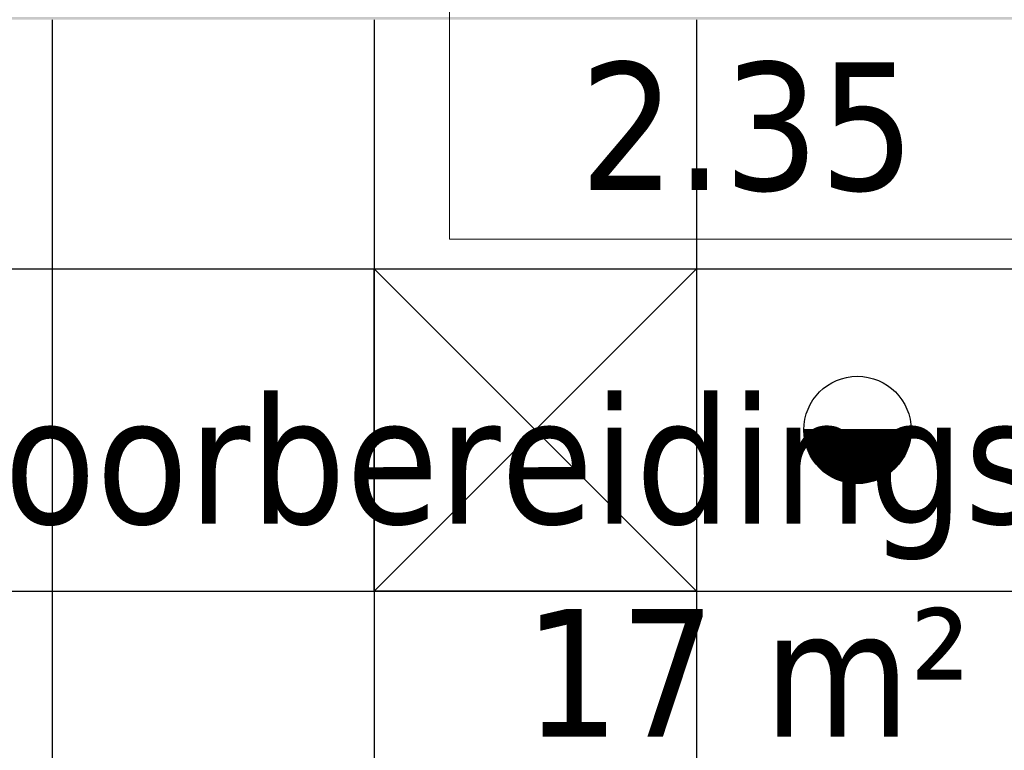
# Model space of a CAD drawing. Header units: millimetres. Extents: x 3625 to 92626, y -20577 to 42628.
# Tile 270 of 656: x 66245 to 68079, y 3216 to 4577. Entities that reach past the tile are written whole.
import ezdxf
from ezdxf.enums import TextEntityAlignment as Align

# ---------------------------------------------------------------- set-up
doc = ezdxf.new("R2010")
doc.units = ezdxf.units.MM
doc.layers.add('A-AREA-IDEN', color=2, linetype='Continuous', lineweight=18)
doc.layers.add('A-WALL-PATT', color=2, linetype='Continuous', lineweight=50)
for name, color, linetype in [('ATN Hygiene plafond', 20, 'Continuous'), ('ATN Roosterplafond', 20, 'Continuous'), ('EL6311--', 3, 'Continuous'), ('EL6511--', 3, 'Continuous')]:
    doc.layers.add(name, color=color, linetype=linetype)
doc.styles.add('STABICAD-018', font='ISO8.SHX', dxfattribs={"height": 90})
doc.styles.add('Tahoma_1', font='TAHOMA.TTF', dxfattribs={"height": 171.388889})

# ---------------------------------------------------------------- blocks, each defined once
blk = doc.blocks.new('00_KU ruimtetag groot - 00_KU ruimtetag groot-3653893-Plotview 2e Verdieping - schaal 1 op 100')
at = {"layer": 'A-AREA-IDEN'}
for p, q in [((5.5, 2.164), (-5.5, 2.164)), ((-5.5, 2.164), (-5.5, -2.302)), ((5.5, -2.302), (5.5, 2.164)), ((-5.5, -2.302), (5.5, -2.302))]:
    blk.add_line(p, q, dxfattribs=at)
blk = doc.blocks.new('A$C454858C1')
at = {"layer": 'A-WALL-PATT', "lineweight": 5}
h = blk.add_hatch(color=256, dxfattribs=at)
h.paths.add_polyline_path([(5, -3751.7), (110, -3751.7), (110, -3746.7), (-7, -3746.7), (-7, -3751.7), (0, -3751.7)], flags=0)
h.paths.add_polyline_path([(-2205.1, -3751.7), (-1147, -3751.7), (-1147, -3746.7), (-5290, -3746.7), (-5290, -3751.7), (-4651.4, -3751.7)], flags=0)
at = {"layer": 'A-AREA-IDEN', "xscale": 99.99999999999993, "yscale": 99.99999999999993, "zscale": 99.99999999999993}
blk.add_blockref('00_KU ruimtetag groot - 00_KU ruimtetag groot-3653893-Plotview 2e Verdieping - schaal 1 op 100', (-2416.2, -3930.3), dxfattribs=at)
at = {"layer": 'A-AREA-IDEN', "char_height": 238.04, "attachment_point": 2, "line_spacing_factor": 1.000232, "style": 'Tahoma_1'}
for s, insert, width in [('2.35', (-2411.6, -3831), 768), ('Voorbereidingskeuken\\P17 m²', (-2411.6, -4452.2), 3819)]:
    blk.add_mtext(s, dxfattribs=dict(at, insert=insert, width=width))
blk = doc.blocks.new('*U328')
at = {"color": 0, "linetype": 'ByBlock'}
for p, q in [((-6, -6), (-6, 6)), ((-6, 6), (6, 6)), ((6, 6), (6, -6)), ((6, -6), (-6, -6))]:
    blk.add_line(p, q, dxfattribs=at)
at = {"color": 0, "linetype": 'Continuous', "style": 'STABICAD-018'}
for tag, p in [('PANEL', (0, 8)), ('CIRCUIT', (0, 5)), ('SUBCIRCUIT', (4.5, 5)), ('LIGHTFIXTURECODE', (0, 0)), ('SWITCHCODE', (4.5, -3))]:
    blk.add_attdef(tag, text='', height=1.8, dxfattribs=at).set_placement(p, align=Align.MIDDLE)
blk = doc.blocks.new('E00021')
at = {"color": 0, "linetype": 'Continuous'}
blk.add_line((2, 0), (-2, 0), dxfattribs=at)
blk.add_lwpolyline([(-1, 0, 2, 2, 1), (1, 0, 2, 2, 1)], format="xyseb", dxfattribs=at)
blk.add_circle((0, 0), 2, dxfattribs=at)
at = {"color": 0, "linetype": 'Continuous', "style": 'STABICAD-018'}
for tag, p in [('CODING1', (-1.829, 6.443)), ('CODING2', (-1.555, 3.983)), ('ARTICLECODE', (0, 0)), ('FIREPROTECTION_PANEL', (-0.002, -4.159)), ('FIREPROTECTION_ZONE', (-0.928, -7.757)), ('FIREPROTECTION_HARDWARENUMBER', (6.312, -10.353))]:
    blk.add_attdef(tag, text='', height=1.8, dxfattribs=at).set_placement(p, align=Align.MIDDLE)

msp = doc.modelspace()

# ---------------------------------------------------------------- linework, layer by layer
at = {"layer": 'ATN Hygiene plafond'}
for points in [[(66305.2, 4576.5), (66305.2, 3048.2)], [(66905.2, 4576.5), (66905.2, 3048.2)], [(67505.2, 4576.5), (67505.2, 3048.2)], [(64721.7, 4112.4), (71645.7, 4112.4)], [(64721.7, 3512.4), (71645.7, 3512.4)]]:
    msp.add_lwpolyline(points, dxfattribs=at)
at = {"layer": 'EL6311--', "linetype": 'Continuous'}
for points in [[(66905.2, 4112.4), (67505.2, 3512.4)], [(66905.2, 3512.4), (67505.2, 4112.4)]]:
    msp.add_lwpolyline(points, dxfattribs=at)

# ---------------------------------------------------------------- block references
at = {"layer": 'ATN Roosterplafond', "color": 254}
msp.add_blockref('A$C454858C1', (70011.7, 8328.2), dxfattribs=at)
at = {"layer": 'EL6311--', "linetype": 'Continuous', "xscale": 50, "yscale": 50}
msp.add_blockref('*U328', (67205.2, 3812.4), dxfattribs=at)
at = {"layer": 'EL6511--', "linetype": 'Continuous', "xscale": 50, "yscale": 50}
msp.add_blockref('E00021', (67805.2, 3812.4), dxfattribs=at)

doc.saveas('drawing.dxf')
